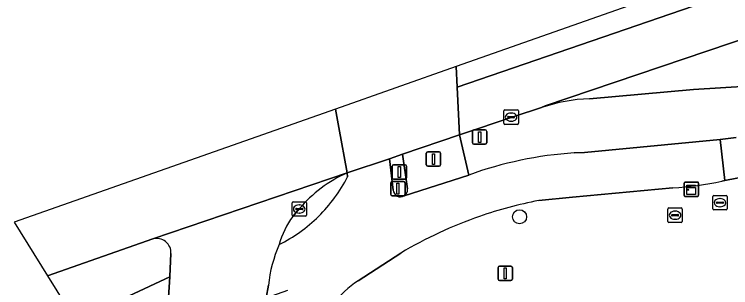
# Model space of a CAD drawing. Extents: x 160377 to 161131, y 383938 to 384853.
# Drawn here: x 160377.15 to 160426.68, y 384745.06 to 384764 of the extents above; entities that cross this region are included whole.
import ezdxf

# ---------------------------------------------------------------- set-up
doc = ezdxf.new("R2010")
doc.units = 0
for name, color, linetype in [('IMGEO_Boom', 7, 'Continuous'), ('IMGEO_Brandkraan', 7, 'Continuous'), ('IMGEO_Drukknoppaal', 7, 'Continuous'), ('IMGEO_Fietspad_gesloten', 7, 'Continuous'), ('IMGEO_Fietspad_open', 7, 'Continuous'), ('IMGEO_Kast', 7, 'Continuous'), ('IMGEO_Kolk', 7, 'Continuous'), ('IMGEO_Lichtmast', 7, 'Continuous'), ('IMGEO_Rijbaan_lokaal_gesloten', 7, 'Continuous'), ('IMGEO_Rijbaan_regionaal_gesloten', 7, 'Continuous'), ('IMGEO_Rioolput', 7, 'Continuous'), ('IMGEO_Verkeerseiland_groen', 7, 'Continuous'), ('IMGEO_Verkeerseiland_open', 7, 'Continuous'), ('IMGEO_Verkeersregelinstallatiepaal', 7, 'Continuous'), ('IMGEO_Voetpad_open', 7, 'Continuous')]:
    doc.layers.add(name, color=color, linetype=linetype)

msp = doc.modelspace()

# ---------------------------------------------------------------- linework, layer by layer
at = {"layer": 'IMGEO_Boom'}
msp.add_circle((160412.082, 384749.974), 0.489, dxfattribs=at)
at = {"layer": 'IMGEO_Brandkraan'}
for p, q in [((160425.444, 384750.526), (160425.444, 384751.378)), ((160425.519, 384751.452), (160426.371, 384751.452)), ((160425.932, 384751.232), (160425.957, 384751.232)), ((160426.445, 384751.378), (160426.445, 384750.526)), ((160425.703, 384750.946), (160425.703, 384750.958)), ((160426.141, 384750.909), (160425.743, 384750.909)), ((160425.746, 384750.995), (160426.144, 384750.995)), ((160425.955, 384750.672), (160425.93, 384750.672)), ((160426.187, 384750.958), (160426.187, 384750.946)), ((160426.371, 384750.452), (160425.519, 384750.452))]:
    msp.add_line(p, q, dxfattribs=at)
for points in [[(160425.444, 384750.526), (160425.444, 384751.378)], [(160425.519, 384751.452), (160426.371, 384751.452)], [(160426.445, 384751.378), (160426.445, 384750.526)], [(160426.371, 384750.452), (160425.519, 384750.452)]]:
    msp.add_lwpolyline(points, dxfattribs=at)
for centre, radius, start, end in [((160425.521, 384751.376), 0.0765, 91.552, 178.448), ((160425.521, 384751.376), 0.0765, 91.552, 178.448), ((160426.369, 384751.376), 0.0765, 1.552, 88.448), ((160426.369, 384751.376), 0.0765, 1.552, 88.448), ((160425.743, 384750.955), 0.0403, 85.8775, 175.7526), ((160425.74, 384750.945), 0.0366, 178.938, 274.7102), ((160426.144, 384750.952), 0.043, 264.8664, 352.4533), ((160426.148, 384750.957), 0.0386, 1.7309, 96.639), ((160425.521, 384750.528), 0.0765, 181.552, 268.448), ((160425.521, 384750.528), 0.0765, 181.552, 268.448), ((160426.369, 384750.528), 0.0765, 271.552, 358.448), ((160426.369, 384750.528), 0.0765, 271.552, 358.448)]:
    msp.add_arc(centre, radius, start, end, dxfattribs=at)
for centre, major_axis, ratio, start_param, end_param in [((160425.931, 384750.952), (-0.387, 0.002), 0.722429, 4.712389, 7.853982), ((160425.956, 384750.952), (-0.39, 0.002), 0.717154, 1.570796, 4.712389)]:
    msp.add_ellipse(centre, major_axis=major_axis, ratio=ratio, start_param=start_param, end_param=end_param, dxfattribs=at)
at = {"layer": 'IMGEO_Drukknoppaal'}
for p, q in [((160403.176, 384751.522), (160403.176, 384752.322)), ((160403.176, 384752.322), (160403.176, 384751.522)), ((160403.276, 384752.422), (160404.066, 384752.422)), ((160404.066, 384752.422), (160403.276, 384752.422)), ((160404.166, 384752.322), (160404.166, 384751.522)), ((160404.166, 384751.522), (160404.166, 384752.322)), ((160404.066, 384751.422), (160403.276, 384751.422)), ((160403.276, 384751.422), (160404.066, 384751.422))]:
    msp.add_line(p, q, dxfattribs=at)
msp.add_lwpolyline([(160403.596, 384752.297), (160403.746, 384752.297), (160403.746, 384751.547), (160403.596, 384751.547), (160403.596, 384752.297)], dxfattribs=at)
for centre, start, end in [((160403.276, 384752.322), 90, 180), ((160403.276, 384752.322), 90, 180), ((160404.066, 384752.322), 0, 90), ((160404.066, 384752.322), 360, 90), ((160403.276, 384751.522), 180, 270), ((160403.276, 384751.522), 180, 270), ((160404.066, 384751.522), 270, 0), ((160404.066, 384751.522), 270, 0)]:
    msp.add_arc(centre, 0.1, start, end, dxfattribs=at)
at = {"layer": 'IMGEO_Fietspad_gesloten'}
for points in [[(160427.062, 384755.454), (160425.951, 384755.321), (160426.283, 384752.487), (160429.707, 384753.153), (160439.775, 384757.74)], [(160382.999, 384740.113), (160387.673, 384742.253), (160387.904, 384745.82), (160381.933, 384743.024), (160381.365, 384742.763), (160382.999, 384740.113)]]:
    msp.add_lwpolyline(points, dxfattribs=at)
at = {"layer": 'IMGEO_Fietspad_open'}
for points in [[(160426.076, 384752.447), (160426.283, 384752.487), (160425.951, 384755.321), (160416.574, 384754.423), (160415.866, 384754.396)], [(160403.351, 384751.821), (160403.081, 384753.992), (160400.161, 384753.011), (160400.193, 384752.744)], [(160408.572, 384752.863), (160404.1, 384751.421)], [(160413.412, 384751.098), (160415.745, 384751.331), (160422.673, 384751.984)], [(160400.93, 384745.535), (160403.877, 384747.462)], [(160394.714, 384745.232), (160394.572, 384744.355), (160396.057, 384744.893)]]:
    msp.add_lwpolyline(points, dxfattribs=at)
for centre, radius, start, end in [((160417.556, 384728.236), 26.215, 93.6965, 110.0421), ((160390.703, 384757.588), 10.655, 314.5924, 332.9615), ((160421.503, 384773.324), 21.372, 273.1393, 282.3564), ((160403.844, 384751.843), 0.493, 182.5089, 301.2827), ((160418.954, 384722.281), 29.345, 100.8851, 109.1625), ((160390.69, 384757.617), 10.685, 296.5044, 314.5312), ((160418.985, 384722.163), 29.467, 109.1452, 120.8448), ((160404.698, 384744.11), 10.047, 156.8812, 173.5897), ((160404.063, 384740.493), 5.936, 121.8547, 167.6182)]:
    msp.add_arc(centre, radius, start, end, dxfattribs=at)
at = {"layer": 'IMGEO_Kast'}
for p, q in [((160423.464, 384751.457), (160423.464, 384752.298)), ((160423.464, 384752.298), (160423.464, 384751.457)), ((160423.539, 384752.382), (160424.38, 384752.382)), ((160424.38, 384752.382), (160423.539, 384752.382)), ((160424.464, 384752.307), (160424.464, 384751.466)), ((160424.464, 384751.466), (160424.464, 384752.307)), ((160424.389, 384751.382), (160423.548, 384751.382)), ((160423.548, 384751.382), (160424.389, 384751.382))]:
    msp.add_line(p, q, dxfattribs=at)
for points in [[(160423.659, 384752.172), (160424.259, 384752.172), (160424.259, 384752.087), (160423.659, 384752.087), (160423.659, 384752.172)], [(160423.659, 384751.997), (160424.259, 384751.997), (160424.259, 384751.508), (160423.659, 384751.508), (160423.659, 384751.997)]]:
    msp.add_lwpolyline(points, dxfattribs=at)
msp.add_circle((160423.743, 384751.846), 0.0377, dxfattribs=at)
for centre, start, end in [((160423.542, 384752.304), 92.4484, 184.2845), ((160423.542, 384752.304), 92.4484, 184.2845), ((160424.386, 384752.304), 2.4484, 94.2845), ((160424.386, 384752.304), 2.4484, 94.2845), ((160423.542, 384751.46), 182.4484, 274.2845), ((160423.542, 384751.46), 182.4484, 274.2845), ((160424.386, 384751.46), 272.4484, 4.2845), ((160424.386, 384751.46), 272.4484, 4.2845)]:
    msp.add_arc(centre, 0.0779, start, end, dxfattribs=at)
at = {"layer": 'IMGEO_Kolk'}
for p, q in [((160411.001, 384756.449), (160411.001, 384757.301)), ((160411.076, 384757.375), (160411.928, 384757.375)), ((160411.489, 384757.155), (160411.514, 384757.155)), ((160412.002, 384757.301), (160412.002, 384756.449)), ((160411.26, 384756.869), (160411.26, 384756.881)), ((160411.698, 384756.832), (160411.3, 384756.832)), ((160411.303, 384756.918), (160411.701, 384756.918)), ((160411.512, 384756.595), (160411.487, 384756.595)), ((160411.744, 384756.881), (160411.744, 384756.869)), ((160411.928, 384756.375), (160411.076, 384756.375)), ((160396.349, 384750.087), (160396.349, 384750.939)), ((160396.424, 384751.013), (160397.276, 384751.013)), ((160396.837, 384750.793), (160396.862, 384750.793)), ((160397.35, 384750.939), (160397.35, 384750.087)), ((160396.608, 384750.507), (160396.608, 384750.519)), ((160397.046, 384750.47), (160396.648, 384750.47)), ((160396.651, 384750.556), (160397.049, 384750.556)), ((160396.86, 384750.233), (160396.835, 384750.233)), ((160397.092, 384750.519), (160397.092, 384750.507)), ((160397.276, 384750.013), (160396.424, 384750.013))]:
    msp.add_line(p, q, dxfattribs=at)
for points in [[(160411.001, 384756.449), (160411.001, 384757.301)], [(160411.076, 384757.375), (160411.928, 384757.375)], [(160412.002, 384757.301), (160412.002, 384756.449)], [(160411.928, 384756.375), (160411.076, 384756.375)], [(160396.349, 384750.087), (160396.349, 384750.939)], [(160396.424, 384751.013), (160397.276, 384751.013)], [(160397.35, 384750.939), (160397.35, 384750.087)], [(160397.276, 384750.013), (160396.424, 384750.013)]]:
    msp.add_lwpolyline(points, dxfattribs=at)
for centre, radius, start, end in [((160411.078, 384757.299), 0.0765, 91.552, 178.448), ((160411.078, 384757.299), 0.0765, 91.552, 178.448), ((160411.926, 384757.299), 0.0765, 1.552, 88.448), ((160411.926, 384757.299), 0.0765, 1.552, 88.448), ((160411.3, 384756.878), 0.0403, 85.8775, 175.7526), ((160411.297, 384756.868), 0.0366, 178.938, 274.7102), ((160411.701, 384756.875), 0.043, 264.8664, 352.4533), ((160411.705, 384756.88), 0.0386, 1.7309, 96.639), ((160411.078, 384756.451), 0.0765, 181.552, 268.448), ((160411.078, 384756.451), 0.0765, 181.552, 268.448), ((160411.926, 384756.451), 0.0765, 271.552, 358.448), ((160411.926, 384756.451), 0.0765, 271.552, 358.448), ((160396.426, 384750.937), 0.0765, 91.552, 178.448), ((160396.426, 384750.937), 0.0765, 91.552, 178.448), ((160397.274, 384750.937), 0.0765, 1.552, 88.448), ((160397.274, 384750.937), 0.0765, 1.552, 88.448), ((160396.426, 384750.089), 0.0765, 181.552, 268.448), ((160396.426, 384750.089), 0.0765, 181.552, 268.448), ((160396.648, 384750.516), 0.0403, 85.8775, 175.7526), ((160396.645, 384750.506), 0.0366, 178.938, 274.7102), ((160397.049, 384750.513), 0.043, 264.8664, 352.4533), ((160397.053, 384750.518), 0.0386, 1.7309, 96.639), ((160397.274, 384750.089), 0.0765, 271.552, 358.448), ((160397.274, 384750.089), 0.0765, 271.552, 358.448)]:
    msp.add_arc(centre, radius, start, end, dxfattribs=at)
for centre, major_axis, ratio, start_param, end_param in [((160411.488, 384756.875), (-0.387, 0.002), 0.722429, 4.712389, 7.853982), ((160411.513, 384756.875), (-0.39, 0.002), 0.717154, 1.570796, 4.712389), ((160396.836, 384750.513), (-0.387, 0.002), 0.722429, 4.712389, 7.853982), ((160396.861, 384750.513), (-0.39, 0.002), 0.717154, 1.570796, 4.712389)]:
    msp.add_ellipse(centre, major_axis=major_axis, ratio=ratio, start_param=start_param, end_param=end_param, dxfattribs=at)
at = {"layer": 'IMGEO_Lichtmast'}
for p, q in [((160408.826, 384755.092), (160408.826, 384755.892)), ((160408.826, 384755.892), (160408.826, 384755.092)), ((160408.926, 384755.992), (160409.716, 384755.992)), ((160409.716, 384755.992), (160408.926, 384755.992)), ((160409.816, 384755.892), (160409.816, 384755.092)), ((160409.816, 384755.092), (160409.816, 384755.892)), ((160409.716, 384754.992), (160408.926, 384754.992)), ((160408.926, 384754.992), (160409.716, 384754.992)), ((160410.6, 384745.658), (160410.6, 384746.458)), ((160410.6, 384746.458), (160410.6, 384745.658)), ((160410.7, 384746.558), (160411.49, 384746.558)), ((160411.49, 384746.558), (160410.7, 384746.558)), ((160411.59, 384746.458), (160411.59, 384745.658)), ((160411.59, 384745.658), (160411.59, 384746.458)), ((160411.49, 384745.558), (160410.7, 384745.558)), ((160410.7, 384745.558), (160411.49, 384745.558))]:
    msp.add_line(p, q, dxfattribs=at)
for points in [[(160409.246, 384755.867), (160409.396, 384755.867), (160409.396, 384755.117), (160409.246, 384755.117), (160409.246, 384755.867)], [(160411.02, 384746.433), (160411.17, 384746.433), (160411.17, 384745.683), (160411.02, 384745.683), (160411.02, 384746.433)]]:
    msp.add_lwpolyline(points, dxfattribs=at)
for centre, start, end in [((160408.926, 384755.892), 90, 180), ((160408.926, 384755.892), 90, 180), ((160409.716, 384755.892), 0, 90), ((160409.716, 384755.892), 360, 90), ((160408.926, 384755.092), 180, 270), ((160408.926, 384755.092), 180, 270), ((160409.716, 384755.092), 270, 0), ((160409.716, 384755.092), 270, 0), ((160410.7, 384746.458), 90, 180), ((160410.7, 384746.458), 90, 180), ((160411.49, 384746.458), 0, 90), ((160411.49, 384746.458), 360, 90), ((160410.7, 384745.658), 180, 270), ((160410.7, 384745.658), 180, 270), ((160411.49, 384745.658), 270, 0), ((160411.49, 384745.658), 270, 0)]:
    msp.add_arc(centre, 0.1, start, end, dxfattribs=at)
at = {"layer": 'IMGEO_Rijbaan_lokaal_gesloten'}
for points in [[(160429.887, 384763.079), (160413.863, 384757.668), (160413.609, 384757.532)], [(160416.919, 384758.148), (160424.106, 384758.783), (160430.089, 384759.164)], [(160400.161, 384753.011), (160386.722, 384748.446)], [(160396.413, 384750), (160396.849, 384750.514)], [(160387.977, 384747.424), (160387.905, 384745.841), (160387.904, 384745.82), (160387.673, 384742.253)], [(160394.439, 384743.277), (160394.572, 384744.355), (160394.714, 384745.232)]]:
    msp.add_lwpolyline(points, dxfattribs=at)
for centre, radius, start, end in [((160417.33, 384746.738), 11.417, 92.0635, 109.0211), ((160403.855, 384744.667), 9.125, 113.8767, 140.1504), ((160401.045, 384746.519), 5.794, 143.0724, 164.6253), ((160386.981, 384747.482), 0.998, 356.6514, 105.0338), ((160404.698, 384744.11), 10.047, 156.8812, 173.5897)]:
    msp.add_arc(centre, radius, start, end, dxfattribs=at)
at = {"layer": 'IMGEO_Rijbaan_regionaal_gesloten'}
for points in [[(160407.703, 384760.375), (160407.774, 384758.961), (160496.29, 384789.397), (160509.787, 384793.209), (160516.634, 384794.476), (160522.145, 384795.098), (160533.464, 384796.44), (160578.535, 384797.637), (160591.993, 384798.377), (160620.019, 384800.647), (160623.941, 384800.965)], [(160623.941, 384800.965), (160620.019, 384800.647), (160591.993, 384798.377), (160578.535, 384797.637), (160533.464, 384796.44), (160522.145, 384795.098), (160516.634, 384794.476), (160509.787, 384793.209), (160496.29, 384789.397), (160407.774, 384758.961), (160407.939, 384755.656), (160411.711, 384756.909), (160413.609, 384757.532), (160413.863, 384757.668), (160429.887, 384763.079), (160435.571, 384765.062), (160466.954, 384775.834), (160495.842, 384785.776)], [(160527.237, 384799.04), (160501.729, 384793.501), (160487.131, 384788.363), (160407.703, 384760.375)], [(160377.146, 384749.607), (160379.439, 384745.888), (160386.722, 384748.446), (160400.161, 384753.011), (160399.587, 384756.152), (160399.353, 384757.432), (160377.146, 384749.607)]]:
    msp.add_lwpolyline(points, dxfattribs=at)
msp.add_lwpolyline([(160399.353, 384757.432), (160399.587, 384756.152), (160400.161, 384753.011), (160403.081, 384753.992), (160403.997, 384754.312), (160407.939, 384755.656), (160407.774, 384758.961), (160407.703, 384760.375)], close=True, dxfattribs=at)
at = {"layer": 'IMGEO_Rioolput'}
for p, q in [((160422.413, 384750.584), (160423.265, 384750.584)), ((160422.338, 384749.658), (160422.338, 384750.51)), ((160422.597, 384750.078), (160422.597, 384750.09)), ((160422.64, 384750.127), (160423.038, 384750.127)), ((160422.826, 384750.364), (160422.851, 384750.364)), ((160423.081, 384750.09), (160423.081, 384750.078)), ((160423.339, 384750.51), (160423.339, 384749.658)), ((160423.265, 384749.584), (160422.413, 384749.584)), ((160423.035, 384750.041), (160422.637, 384750.041)), ((160422.849, 384749.804), (160422.824, 384749.804))]:
    msp.add_line(p, q, dxfattribs=at)
for points in [[(160422.413, 384750.584), (160423.265, 384750.584)], [(160422.338, 384749.658), (160422.338, 384750.51)], [(160423.339, 384750.51), (160423.339, 384749.658)], [(160423.265, 384749.584), (160422.413, 384749.584)]]:
    msp.add_lwpolyline(points, dxfattribs=at)
for centre, radius, start, end in [((160422.415, 384750.508), 0.0765, 91.552, 178.448), ((160422.415, 384750.508), 0.0765, 91.552, 178.448), ((160423.263, 384750.508), 0.0765, 1.552, 88.448), ((160423.263, 384750.508), 0.0765, 1.552, 88.448), ((160422.637, 384750.087), 0.0403, 85.8775, 175.7526), ((160423.042, 384750.089), 0.0386, 1.7309, 96.639), ((160422.415, 384749.66), 0.0765, 181.552, 268.448), ((160422.415, 384749.66), 0.0765, 181.552, 268.448), ((160422.634, 384750.077), 0.0366, 178.938, 274.7102), ((160423.038, 384750.084), 0.043, 264.8664, 352.4533), ((160423.263, 384749.66), 0.0765, 271.552, 358.448), ((160423.263, 384749.66), 0.0765, 271.552, 358.448)]:
    msp.add_arc(centre, radius, start, end, dxfattribs=at)
for centre, major_axis, ratio, start_param, end_param in [((160422.825, 384750.084), (-0.387, 0.002), 0.722429, 4.712389, 7.853982), ((160422.85, 384750.084), (-0.39, 0.002), 0.717154, 1.570796, 4.712389)]:
    msp.add_ellipse(centre, major_axis=major_axis, ratio=ratio, start_param=start_param, end_param=end_param, dxfattribs=at)
at = {"layer": 'IMGEO_Verkeerseiland_groen'}
for points in [[(160386.722, 384748.446), (160379.439, 384745.888), (160381.365, 384742.763)], [(160381.365, 384742.763), (160381.933, 384743.024), (160387.904, 384745.82), (160387.905, 384745.841), (160387.977, 384747.424)]]:
    msp.add_lwpolyline(points, dxfattribs=at)
msp.add_arc((160386.981, 384747.482), 0.998, 356.6514, 105.0338, dxfattribs=at)
at = {"layer": 'IMGEO_Verkeerseiland_open'}
for points in [[(160430.089, 384759.164), (160424.106, 384758.783), (160416.919, 384758.148)], [(160413.609, 384757.532), (160411.711, 384756.909), (160407.939, 384755.656), (160408.572, 384752.863)], [(160415.866, 384754.396), (160416.574, 384754.423), (160425.951, 384755.321), (160427.062, 384755.454)], [(160403.997, 384754.312), (160403.081, 384753.992), (160403.351, 384751.821)], [(160404.336, 384751.902), (160403.997, 384754.312)], [(160400.193, 384752.744), (160400.161, 384753.011)], [(160396.849, 384750.514), (160396.413, 384750)]]:
    msp.add_lwpolyline(points, dxfattribs=at)
for centre, radius, start, end in [((160417.33, 384746.738), 11.417, 92.0635, 109.0211), ((160417.556, 384728.236), 26.215, 93.6965, 110.0421), ((160403.855, 384744.667), 9.125, 113.8767, 140.1504), ((160390.703, 384757.588), 10.655, 314.5924, 332.9615), ((160403.844, 384751.843), 0.493, 182.5089, 301.2827), ((160403.845, 384751.844), 0.494, 301.0284, 6.7023), ((160401.045, 384746.519), 5.794, 143.0724, 164.6253), ((160390.69, 384757.617), 10.685, 296.5044, 314.5312)]:
    msp.add_arc(centre, radius, start, end, dxfattribs=at)
at = {"layer": 'IMGEO_Verkeersregelinstallatiepaal'}
for p, q in [((160405.636, 384753.569), (160405.636, 384754.369)), ((160405.636, 384754.369), (160405.636, 384753.569)), ((160405.736, 384754.469), (160406.526, 384754.469)), ((160406.526, 384754.469), (160405.736, 384754.469)), ((160406.626, 384754.369), (160406.626, 384753.569)), ((160406.626, 384753.569), (160406.626, 384754.369)), ((160403.378, 384753.579), (160404.168, 384753.579)), ((160404.168, 384753.579), (160403.378, 384753.579)), ((160403.278, 384752.679), (160403.278, 384753.479)), ((160403.278, 384753.479), (160403.278, 384752.679)), ((160404.268, 384753.479), (160404.268, 384752.679)), ((160404.268, 384752.679), (160404.268, 384753.479)), ((160406.526, 384753.469), (160405.736, 384753.469)), ((160405.736, 384753.469), (160406.526, 384753.469)), ((160404.168, 384752.579), (160403.378, 384752.579)), ((160403.378, 384752.579), (160404.168, 384752.579))]:
    msp.add_line(p, q, dxfattribs=at)
for points in [[(160406.056, 384754.344), (160406.206, 384754.344), (160406.206, 384753.594), (160406.056, 384753.594), (160406.056, 384754.344)], [(160403.698, 384753.454), (160403.848, 384753.454), (160403.848, 384752.704), (160403.698, 384752.704), (160403.698, 384753.454)]]:
    msp.add_lwpolyline(points, dxfattribs=at)
for centre, start, end in [((160405.736, 384754.369), 90, 180), ((160405.736, 384754.369), 90, 180), ((160406.526, 384754.369), 0, 90), ((160406.526, 384754.369), 360, 90), ((160403.378, 384753.479), 90, 180), ((160403.378, 384753.479), 90, 180), ((160404.168, 384753.479), 0, 90), ((160404.168, 384753.479), 360, 90), ((160405.736, 384753.569), 180, 270), ((160405.736, 384753.569), 180, 270), ((160406.526, 384753.569), 270, 0), ((160406.526, 384753.569), 270, 0), ((160403.378, 384752.679), 180, 270), ((160403.378, 384752.679), 180, 270), ((160404.168, 384752.679), 270, 0), ((160404.168, 384752.679), 270, 0)]:
    msp.add_arc(centre, 0.1, start, end, dxfattribs=at)
at = {"layer": 'IMGEO_Voetpad_open'}
for points in [[(160449.81, 384762.834), (160441.771, 384758.705), (160440.594, 384758.136), (160439.775, 384757.74), (160429.707, 384753.153), (160426.283, 384752.487), (160426.076, 384752.447)], [(160407.939, 384755.656), (160403.997, 384754.312), (160404.336, 384751.902)], [(160404.1, 384751.421), (160408.572, 384752.863), (160407.939, 384755.656)], [(160422.673, 384751.984), (160415.745, 384751.331), (160413.412, 384751.098)], [(160403.877, 384747.462), (160400.93, 384745.535)]]:
    msp.add_lwpolyline(points, dxfattribs=at)
for centre, radius, start, end in [((160421.503, 384773.324), 21.372, 273.1393, 282.3564), ((160403.845, 384751.844), 0.494, 301.0284, 6.7023), ((160418.954, 384722.281), 29.345, 100.8851, 109.1625), ((160418.985, 384722.163), 29.467, 109.1452, 120.8448), ((160404.063, 384740.493), 5.936, 121.8547, 167.6182)]:
    msp.add_arc(centre, radius, start, end, dxfattribs=at)

doc.saveas('drawing.dxf')
